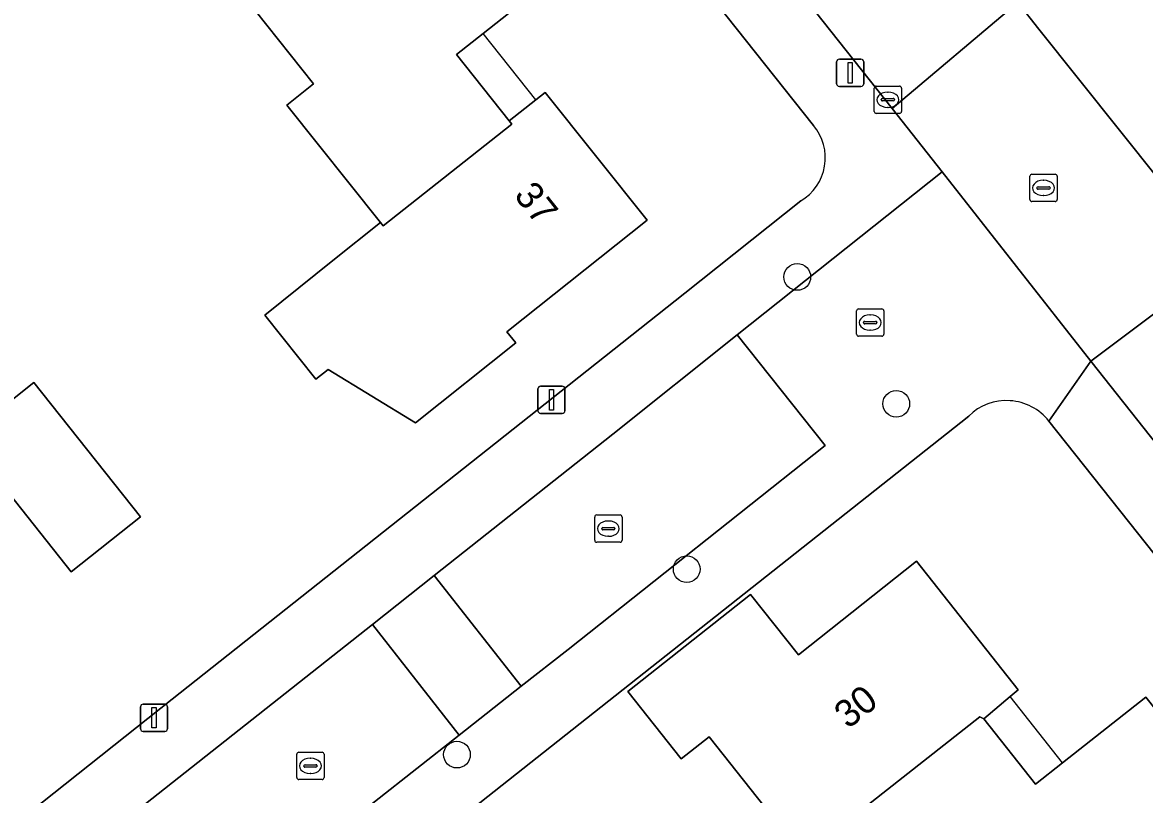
# Model space of a CAD drawing. Extents: x 159626 to 160723, y 388173 to 389416.
# Drawn here: x 160087.62 to 160128.73, y 388587.08 to 388615.37 of the extents above; entities that cross this region are included whole.
import ezdxf

# ---------------------------------------------------------------- set-up
doc = ezdxf.new("R2010")
doc.units = 0
for name, color, linetype in [('IMGEO_Boom', 7, 'Continuous'), ('IMGEO_Erf', 7, 'Continuous'), ('IMGEO_Kolk', 7, 'Continuous'), ('IMGEO_Lichtmast', 7, 'Continuous'), ('IMGEO_Muur', 7, 'Continuous'), ('IMGEO_Pand', 7, 'Continuous'), ('IMGEO_Pand_nummerreeks', 7, 'Continuous'), ('IMGEO_Pand_overbouw', 7, 'Continuous'), ('IMGEO_Rijbaan_lokaal_open', 7, 'Continuous'), ('IMGEO_Rioolput', 7, 'Continuous'), ('IMGEO_Voetpad_open', 7, 'Continuous')]:
    doc.layers.add(name, color=color, linetype=linetype)

msp = doc.modelspace()

# ---------------------------------------------------------------- linework, layer by layer
at = {"layer": 'IMGEO_Boom'}
for centre in [(160116.005, 388606.046), (160119.632, 388601.397), (160111.954, 388595.336), (160103.538, 388588.54)]:
    msp.add_circle(centre, 0.489, dxfattribs=at)
at = {"layer": 'IMGEO_Erf'}
for points in [[(160116.603, 388611.595), (160101.021, 388631.231)], [(160107.572, 388617.407), (160104.498, 388614.967), (160103.525, 388614.194), (160105.455, 388611.764), (160106.428, 388612.537), (160106.771, 388612.809), (160110.51, 388608.126), (160105.367, 388604.038), (160105.691, 388603.632), (160102.014, 388600.705), (160098.824, 388602.656), (160098.371, 388602.294), (160096.499, 388604.64), (160098.991, 388606.645), (160100.74, 388608.042), (160097.309, 388612.339), (160098.286, 388613.119), (160096.141, 388615.805)], [(160048.914, 388555.466), (160093.106, 388590.577), (160107.647, 388602.096), (160111.88, 388605.45), (160116.132, 388608.831)], [(160122.287, 388600.948), (160112.484, 388593.184), (160100.469, 388583.686)], [(160118.009, 388561.645), (160114.076, 388566.592), (160116.58, 388568.584), (160120.513, 388563.637), (160141.459, 388580.293), (160125.226, 388600.761)]]:
    msp.add_lwpolyline(points, dxfattribs=at)
for points in [[(160091.949, 388597.259), (160089.404, 388595.237), (160085.491, 388600.161), (160088.036, 388602.183)], [(160116.32, 388584.718), (160112.782, 388589.197), (160111.755, 388588.385), (160109.802, 388590.857), (160114.297, 388594.409), (160116.046, 388592.197), (160120.373, 388595.624), (160124.099, 388590.909), (160123.803, 388590.668), (160122.839, 388589.85), (160124.735, 388587.462), (160125.724, 388588.243), (160128.78, 388590.644), (160132.426, 388586.047), (160136.051, 388581.476), (160133.03, 388579.057), (160131.97, 388578.208), (160133.96, 388575.698), (160129.253, 388571.967), (160127.499, 388570.568), (160121.883, 388577.677)]]:
    msp.add_lwpolyline(points, close=True, dxfattribs=at)
for centre, radius, start, end in [((160115.197, 388610.413), 1.837, 300.5995, 40.0593), ((160123.673, 388599.535), 1.979, 38.2798, 134.4389)]:
    msp.add_arc(centre, radius, start, end, dxfattribs=at)
at = {"layer": 'IMGEO_Kolk'}
for p, q in [((160118.898, 388613.04), (160119.75, 388613.04)), ((160118.823, 388612.114), (160118.823, 388612.966)), ((160119.311, 388612.82), (160119.336, 388612.82)), ((160119.824, 388612.966), (160119.824, 388612.114)), ((160119.082, 388612.534), (160119.082, 388612.546)), ((160119.52, 388612.497), (160119.122, 388612.497)), ((160119.125, 388612.583), (160119.523, 388612.583)), ((160119.334, 388612.26), (160119.309, 388612.26)), ((160119.566, 388612.546), (160119.566, 388612.534)), ((160119.75, 388612.04), (160118.898, 388612.04)), ((160118.177, 388603.948), (160118.177, 388604.8)), ((160118.252, 388604.874), (160119.104, 388604.874)), ((160119.178, 388604.8), (160119.178, 388603.948)), ((160118.436, 388604.368), (160118.436, 388604.38)), ((160118.479, 388604.417), (160118.877, 388604.417)), ((160118.665, 388604.654), (160118.69, 388604.654)), ((160118.92, 388604.38), (160118.92, 388604.368)), ((160118.874, 388604.331), (160118.476, 388604.331)), ((160118.688, 388604.094), (160118.663, 388604.094)), ((160119.104, 388603.874), (160118.252, 388603.874)), ((160108.584, 388596.396), (160108.584, 388597.248)), ((160108.659, 388597.322), (160109.511, 388597.322)), ((160109.072, 388597.102), (160109.097, 388597.102)), ((160109.585, 388597.248), (160109.585, 388596.396)), ((160108.843, 388596.816), (160108.843, 388596.828)), ((160109.281, 388596.779), (160108.883, 388596.779)), ((160108.886, 388596.865), (160109.284, 388596.865)), ((160109.327, 388596.828), (160109.327, 388596.816)), ((160109.511, 388596.322), (160108.659, 388596.322)), ((160109.095, 388596.542), (160109.07, 388596.542)), ((160097.67, 388587.7), (160097.67, 388588.552)), ((160097.745, 388588.626), (160098.597, 388588.626)), ((160098.158, 388588.406), (160098.183, 388588.406)), ((160098.671, 388588.552), (160098.671, 388587.7)), ((160097.929, 388588.12), (160097.929, 388588.132)), ((160098.367, 388588.083), (160097.969, 388588.083)), ((160097.972, 388588.169), (160098.37, 388588.169)), ((160098.413, 388588.132), (160098.413, 388588.12)), ((160098.597, 388587.626), (160097.745, 388587.626)), ((160098.181, 388587.846), (160098.156, 388587.846))]:
    msp.add_line(p, q, dxfattribs=at)
for points in [[(160118.898, 388613.04), (160119.75, 388613.04)], [(160118.823, 388612.114), (160118.823, 388612.966)], [(160119.824, 388612.966), (160119.824, 388612.114)], [(160119.75, 388612.04), (160118.898, 388612.04)], [(160118.177, 388603.948), (160118.177, 388604.8)], [(160118.252, 388604.874), (160119.104, 388604.874)], [(160119.178, 388604.8), (160119.178, 388603.948)], [(160119.104, 388603.874), (160118.252, 388603.874)], [(160108.584, 388596.396), (160108.584, 388597.248)], [(160108.659, 388597.322), (160109.511, 388597.322)], [(160109.585, 388597.248), (160109.585, 388596.396)], [(160109.511, 388596.322), (160108.659, 388596.322)], [(160097.67, 388587.7), (160097.67, 388588.552)], [(160097.745, 388588.626), (160098.597, 388588.626)], [(160098.671, 388588.552), (160098.671, 388587.7)], [(160098.597, 388587.626), (160097.745, 388587.626)]]:
    msp.add_lwpolyline(points, dxfattribs=at)
for centre, radius, start, end in [((160118.9, 388612.964), 0.0765, 91.552, 178.448), ((160118.9, 388612.964), 0.0765, 91.552, 178.448), ((160119.748, 388612.964), 0.0765, 1.552, 88.448), ((160119.748, 388612.964), 0.0765, 1.552, 88.448), ((160119.122, 388612.543), 0.0403, 85.8775, 175.7526), ((160119.119, 388612.533), 0.0366, 178.938, 274.7102), ((160119.523, 388612.54), 0.043, 264.8664, 352.4533), ((160119.527, 388612.545), 0.0386, 1.7309, 96.639), ((160118.9, 388612.116), 0.0765, 181.552, 268.448), ((160118.9, 388612.116), 0.0765, 181.552, 268.448), ((160119.748, 388612.116), 0.0765, 271.552, 358.448), ((160119.748, 388612.116), 0.0765, 271.552, 358.448), ((160118.254, 388604.798), 0.0765, 91.552, 178.448), ((160118.254, 388604.798), 0.0765, 91.552, 178.448), ((160119.102, 388604.798), 0.0765, 1.552, 88.448), ((160119.102, 388604.798), 0.0765, 1.552, 88.448), ((160118.476, 388604.377), 0.0403, 85.8775, 175.7526), ((160118.881, 388604.379), 0.0386, 1.7309, 96.639), ((160118.473, 388604.367), 0.0366, 178.938, 274.7102), ((160118.877, 388604.374), 0.043, 264.8664, 352.4533), ((160118.254, 388603.95), 0.0765, 181.552, 268.448), ((160118.254, 388603.95), 0.0765, 181.552, 268.448), ((160119.102, 388603.95), 0.0765, 271.552, 358.448), ((160119.102, 388603.95), 0.0765, 271.552, 358.448), ((160108.661, 388597.246), 0.0765, 91.552, 178.448), ((160108.661, 388597.246), 0.0765, 91.552, 178.448), ((160109.509, 388597.246), 0.0765, 1.552, 88.448), ((160109.509, 388597.246), 0.0765, 1.552, 88.448), ((160108.883, 388596.825), 0.0403, 85.8775, 175.7526), ((160108.88, 388596.815), 0.0366, 178.938, 274.7102), ((160109.284, 388596.822), 0.043, 264.8664, 352.4533), ((160109.288, 388596.827), 0.0386, 1.7309, 96.639), ((160108.661, 388596.398), 0.0765, 181.552, 268.448), ((160108.661, 388596.398), 0.0765, 181.552, 268.448), ((160109.509, 388596.398), 0.0765, 271.552, 358.448), ((160109.509, 388596.398), 0.0765, 271.552, 358.448), ((160097.747, 388588.55), 0.0765, 91.552, 178.448), ((160097.747, 388588.55), 0.0765, 91.552, 178.448), ((160098.595, 388588.55), 0.0765, 1.552, 88.448), ((160098.595, 388588.55), 0.0765, 1.552, 88.448), ((160097.969, 388588.129), 0.0403, 85.8775, 175.7526), ((160097.966, 388588.119), 0.0366, 178.938, 274.7102), ((160098.37, 388588.126), 0.043, 264.8664, 352.4533), ((160098.374, 388588.131), 0.0386, 1.7309, 96.639), ((160097.747, 388587.702), 0.0765, 181.552, 268.448), ((160097.747, 388587.702), 0.0765, 181.552, 268.448), ((160098.595, 388587.702), 0.0765, 271.552, 358.448), ((160098.595, 388587.702), 0.0765, 271.552, 358.448)]:
    msp.add_arc(centre, radius, start, end, dxfattribs=at)
for centre, major_axis, ratio, start_param, end_param in [((160119.31, 388612.54), (-0.387, 0.002), 0.722429, 4.712389, 7.853982), ((160119.335, 388612.54), (-0.39, 0.002), 0.717154, 1.570796, 4.712389), ((160118.664, 388604.374), (-0.387, 0.002), 0.722429, 4.712389, 7.853982), ((160118.689, 388604.374), (-0.39, 0.002), 0.717154, 1.570796, 4.712389), ((160109.071, 388596.822), (-0.387, 0.002), 0.722429, 4.712389, 7.853982), ((160109.096, 388596.822), (-0.39, 0.002), 0.717154, 1.570796, 4.712389), ((160098.157, 388588.126), (-0.387, 0.002), 0.722429, 4.712389, 7.853982), ((160098.182, 388588.126), (-0.39, 0.002), 0.717154, 1.570796, 4.712389)]:
    msp.add_ellipse(centre, major_axis=major_axis, ratio=ratio, start_param=start_param, end_param=end_param, dxfattribs=at)
at = {"layer": 'IMGEO_Lichtmast'}
for p, q in [((160117.448, 388613.128), (160117.448, 388613.928)), ((160117.448, 388613.928), (160117.448, 388613.128)), ((160117.548, 388614.028), (160118.338, 388614.028)), ((160118.338, 388614.028), (160117.548, 388614.028)), ((160118.438, 388613.928), (160118.438, 388613.128)), ((160118.438, 388613.128), (160118.438, 388613.928)), ((160118.338, 388613.028), (160117.548, 388613.028)), ((160117.548, 388613.028), (160118.338, 388613.028)), ((160106.503, 388601.143), (160106.503, 388601.943)), ((160106.503, 388601.943), (160106.503, 388601.143)), ((160106.603, 388602.043), (160107.393, 388602.043)), ((160107.393, 388602.043), (160106.603, 388602.043)), ((160107.493, 388601.943), (160107.493, 388601.143)), ((160107.493, 388601.143), (160107.493, 388601.943)), ((160107.393, 388601.043), (160106.603, 388601.043)), ((160106.603, 388601.043), (160107.393, 388601.043)), ((160091.943, 388589.491), (160091.943, 388590.291)), ((160091.943, 388590.291), (160091.943, 388589.491)), ((160092.043, 388590.391), (160092.833, 388590.391)), ((160092.833, 388590.391), (160092.043, 388590.391)), ((160092.933, 388590.291), (160092.933, 388589.491)), ((160092.933, 388589.491), (160092.933, 388590.291)), ((160092.833, 388589.391), (160092.043, 388589.391)), ((160092.043, 388589.391), (160092.833, 388589.391))]:
    msp.add_line(p, q, dxfattribs=at)
for points in [[(160117.868, 388613.903), (160118.018, 388613.903), (160118.018, 388613.153), (160117.868, 388613.153), (160117.868, 388613.903)], [(160106.923, 388601.918), (160107.073, 388601.918), (160107.073, 388601.168), (160106.923, 388601.168), (160106.923, 388601.918)], [(160092.363, 388590.266), (160092.513, 388590.266), (160092.513, 388589.516), (160092.363, 388589.516), (160092.363, 388590.266)]]:
    msp.add_lwpolyline(points, dxfattribs=at)
for centre, start, end in [((160117.548, 388613.928), 90, 180), ((160117.548, 388613.928), 90, 180), ((160118.338, 388613.928), 0, 90), ((160118.338, 388613.928), 360, 90), ((160117.548, 388613.128), 180, 270), ((160117.548, 388613.128), 180, 270), ((160118.338, 388613.128), 270, 0), ((160118.338, 388613.128), 270, 0), ((160106.603, 388601.943), 90, 180), ((160106.603, 388601.943), 90, 180), ((160107.393, 388601.943), 0, 90), ((160107.393, 388601.943), 360, 90), ((160106.603, 388601.143), 180, 270), ((160106.603, 388601.143), 180, 270), ((160107.393, 388601.143), 270, 0), ((160107.393, 388601.143), 270, 0), ((160092.043, 388590.291), 90, 180), ((160092.043, 388590.291), 90, 180), ((160092.833, 388590.291), 0, 90), ((160092.833, 388590.291), 360, 90), ((160092.043, 388589.491), 180, 270), ((160092.043, 388589.491), 180, 270), ((160092.833, 388589.491), 270, 0), ((160092.833, 388589.491), 270, 0)]:
    msp.add_arc(centre, 0.1, start, end, dxfattribs=at)
at = {"layer": 'IMGEO_Muur'}
msp.add_lwpolyline([(160107.647, 388602.096), (160093.106, 388590.577)], dxfattribs=at)
at = {"layer": 'IMGEO_Pand'}
for points in [[(160107.572, 388617.407), (160103.925, 388621.981), (160096.141, 388615.805), (160098.286, 388613.119), (160097.309, 388612.339), (160100.74, 388608.042), (160100.833, 388607.924), (160105.548, 388611.646), (160105.455, 388611.764), (160103.525, 388614.194), (160104.498, 388614.967)], [(160110.51, 388608.126), (160106.771, 388612.809), (160106.428, 388612.537), (160105.455, 388611.764), (160105.548, 388611.646), (160100.833, 388607.924), (160100.74, 388608.042), (160098.991, 388606.645), (160096.499, 388604.64), (160098.371, 388602.294), (160098.824, 388602.656), (160102.014, 388600.705), (160105.691, 388603.632), (160105.367, 388604.038)], [(160089.404, 388595.237), (160091.949, 388597.259), (160088.036, 388602.183), (160085.491, 388600.161)], [(160122.839, 388589.85), (160123.803, 388590.668), (160124.099, 388590.909), (160120.373, 388595.624), (160116.046, 388592.197), (160114.297, 388594.409), (160109.802, 388590.857), (160111.755, 388588.385), (160112.782, 388589.197), (160116.32, 388584.718), (160118.08, 388586.109), (160117.987, 388586.227), (160122.697, 388589.929)], [(160121.883, 388577.677), (160124.626, 388579.842), (160132.426, 388586.047), (160128.78, 388590.644), (160125.724, 388588.243), (160124.735, 388587.462), (160122.839, 388589.85), (160122.697, 388589.929), (160117.987, 388586.227), (160118.08, 388586.109), (160116.32, 388584.718)]]:
    msp.add_lwpolyline(points, close=True, dxfattribs=at)
at = {"layer": 'IMGEO_Pand_overbouw'}
for points in [[(160104.498, 388614.967), (160103.525, 388614.194), (160105.455, 388611.764), (160106.428, 388612.537)], [(160122.839, 388589.85), (160124.735, 388587.462), (160125.724, 388588.243), (160123.803, 388590.668)]]:
    msp.add_lwpolyline(points, close=True, dxfattribs=at)
at = {"layer": 'IMGEO_Rijbaan_lokaal_open'}
for points in [[(160092.765, 388655.589), (160088.117, 388651.816), (160102.864, 388633.201), (160105.2, 388630.253), (160112.105, 388621.538), (160114.43, 388618.602), (160119.487, 388612.22), (160124.09, 388616.102), (160123.725, 388616.568)], [(160124.855, 388615.127), (160124.09, 388616.102), (160119.487, 388612.22), (160121.315, 388609.895), (160126.765, 388602.964), (160131.633, 388606.617), (160130.927, 388607.506), (160130.762, 388607.723)], [(160149.779, 388583.752), (160145.555, 388589.075), (160131.633, 388606.617), (160126.765, 388602.964), (160131.369, 388597.145), (160133.698, 388594.201), (160140.687, 388585.366), (160143.016, 388582.42), (160143.389, 388581.95), (160147.05, 388577.322), (160163.008, 388557.148), (160167.849, 388560.894), (160166.241, 388563.007), (160160.83, 388569.826), (160156.62, 388575.131)], [(160105.894, 388591.044), (160107.607, 388592.392), (160117.03, 388599.87), (160113.809, 388603.922), (160109.249, 388600.284), (160102.706, 388595.104)], [(160105.894, 388591.044), (160102.706, 388595.104), (160100.44, 388593.31), (160103.624, 388589.256)], [(160056.239, 388558.155), (160059.496, 388554.167), (160098.963, 388585.587), (160103.624, 388589.256), (160100.44, 388593.31), (160092.364, 388586.916)]]:
    msp.add_lwpolyline(points, close=True, dxfattribs=at)
at = {"layer": 'IMGEO_Rioolput'}
for p, q in [((160124.526, 388608.882), (160124.526, 388609.734)), ((160124.601, 388609.808), (160125.453, 388609.808)), ((160125.527, 388609.734), (160125.527, 388608.882)), ((160124.785, 388609.302), (160124.785, 388609.314)), ((160124.828, 388609.351), (160125.226, 388609.351)), ((160125.014, 388609.588), (160125.039, 388609.588)), ((160125.269, 388609.314), (160125.269, 388609.302)), ((160125.223, 388609.265), (160124.825, 388609.265)), ((160125.037, 388609.028), (160125.012, 388609.028)), ((160125.453, 388608.808), (160124.601, 388608.808))]:
    msp.add_line(p, q, dxfattribs=at)
for points in [[(160124.526, 388608.882), (160124.526, 388609.734)], [(160124.601, 388609.808), (160125.453, 388609.808)], [(160125.527, 388609.734), (160125.527, 388608.882)], [(160125.453, 388608.808), (160124.601, 388608.808)]]:
    msp.add_lwpolyline(points, dxfattribs=at)
for centre, radius, start, end in [((160124.603, 388609.732), 0.0765, 91.552, 178.448), ((160124.603, 388609.732), 0.0765, 91.552, 178.448), ((160125.451, 388609.732), 0.0765, 1.552, 88.448), ((160125.451, 388609.732), 0.0765, 1.552, 88.448), ((160124.825, 388609.311), 0.0403, 85.8775, 175.7526), ((160125.23, 388609.313), 0.0386, 1.7309, 96.639), ((160124.822, 388609.301), 0.0366, 178.938, 274.7102), ((160125.226, 388609.308), 0.043, 264.8664, 352.4533), ((160124.603, 388608.884), 0.0765, 181.552, 268.448), ((160124.603, 388608.884), 0.0765, 181.552, 268.448), ((160125.451, 388608.884), 0.0765, 271.552, 358.448), ((160125.451, 388608.884), 0.0765, 271.552, 358.448)]:
    msp.add_arc(centre, radius, start, end, dxfattribs=at)
for centre, major_axis, ratio, start_param, end_param in [((160125.013, 388609.308), (-0.387, 0.002), 0.722429, 4.712389, 7.853982), ((160125.038, 388609.308), (-0.39, 0.002), 0.717154, 1.570796, 4.712389)]:
    msp.add_ellipse(centre, major_axis=major_axis, ratio=ratio, start_param=start_param, end_param=end_param, dxfattribs=at)
at = {"layer": 'IMGEO_Voetpad_open'}
for points in [[(160083.664, 388653.195), (160087.926, 388647.802), (160101.014, 388631.24), (160101.021, 388631.231), (160116.603, 388611.595)], [(160116.132, 388608.831), (160111.88, 388605.45), (160107.647, 388602.096), (160093.106, 388590.577), (160048.914, 388555.466), (160050.426, 388553.527), (160053.924, 388556.312), (160056.239, 388558.155), (160092.364, 388586.916), (160100.44, 388593.31), (160102.706, 388595.104), (160109.249, 388600.284), (160113.809, 388603.922), (160121.315, 388609.895), (160119.487, 388612.22), (160114.43, 388618.602), (160114.038, 388618.292), (160111.713, 388621.227), (160112.105, 388621.538), (160105.2, 388630.253), (160104.808, 388629.943), (160102.472, 388632.891), (160102.864, 388633.201), (160088.117, 388651.816)], [(160127.49, 388619.232), (160124.09, 388616.102), (160124.855, 388615.127), (160130.762, 388607.723), (160130.927, 388607.506)], [(160121.315, 388609.895), (160113.809, 388603.922), (160117.03, 388599.87), (160107.607, 388592.392), (160105.894, 388591.044), (160103.624, 388589.256), (160098.963, 388585.587), (160059.496, 388554.167), (160057.149, 388552.298), (160053.589, 388549.464), (160055.092, 388547.547), (160061.52, 388552.667), (160065.452, 388555.798), (160066.234, 388556.421), (160072.022, 388561.03), (160100.469, 388583.686), (160112.484, 388593.184), (160122.287, 388600.948)], [(160125.226, 388600.761), (160126.765, 388602.964), (160121.315, 388609.895)]]:
    msp.add_lwpolyline(points, dxfattribs=at)
msp.add_lwpolyline([(160133.698, 388594.201), (160133.306, 388593.891), (160130.977, 388596.835), (160131.369, 388597.145), (160126.765, 388602.964), (160125.226, 388600.761), (160141.459, 388580.293), (160145.158, 388575.629), (160146.412, 388576.752), (160142.696, 388581.407), (160143.389, 388581.95), (160143.016, 388582.42), (160142.624, 388582.11), (160140.295, 388585.055), (160140.687, 388585.366)], close=True, dxfattribs=at)
for centre, radius, start, end in [((160115.197, 388610.413), 1.837, 300.5995, 40.0593), ((160123.673, 388599.535), 1.979, 38.2798, 134.4389)]:
    msp.add_arc(centre, radius, start, end, dxfattribs=at)

# ---------------------------------------------------------------- texts
at = {"layer": 'IMGEO_Pand_nummerreeks'}
for s, rotation, p in [('37', 308.6057, (160105.596, 388609.023)), ('30', 38.379, (160117.868, 388589.456))]:
    msp.add_text(s, height=1, rotation=rotation, dxfattribs=at).set_placement(p)

doc.saveas('drawing.dxf')
